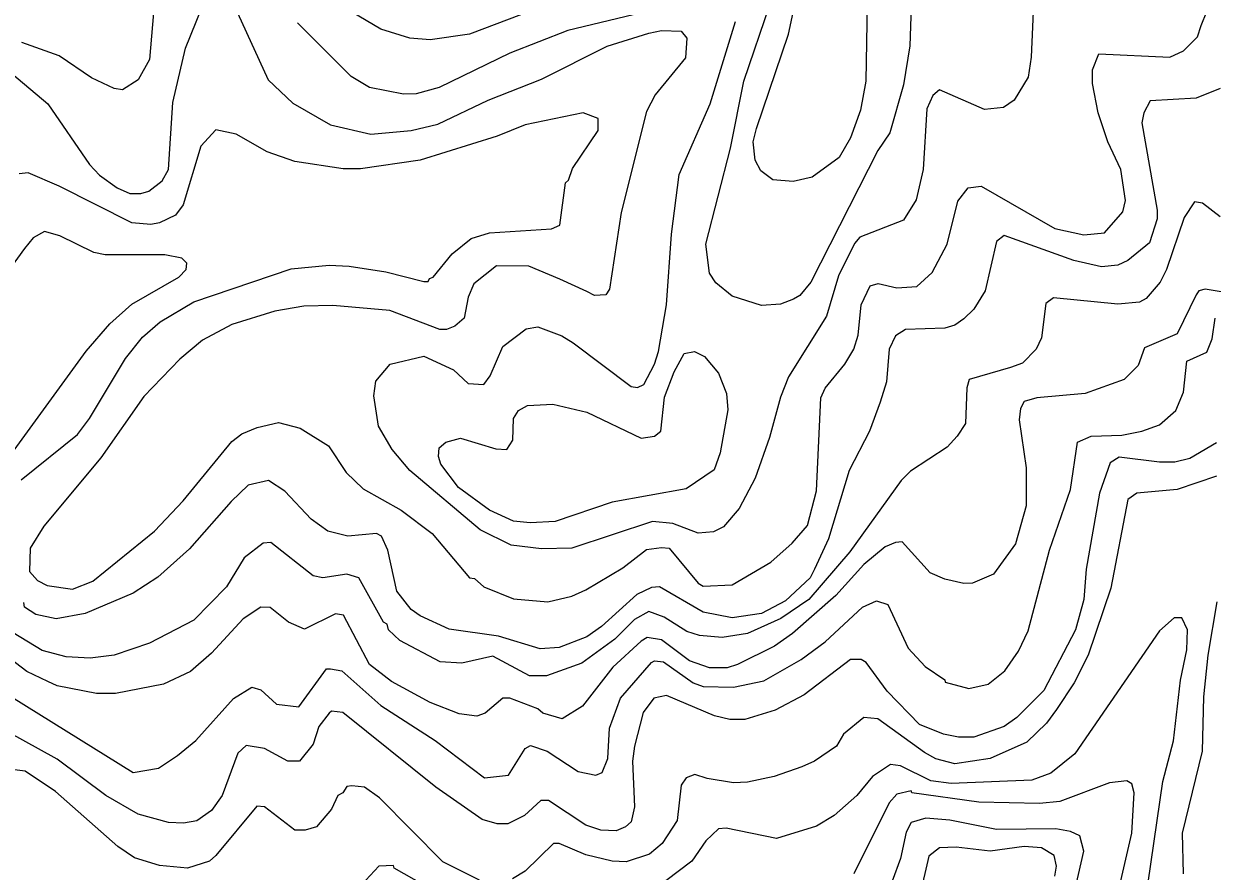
# Model space of a CAD drawing. Extents: x 423 to 448.8, y 7456.3 to 7484.
# Drawn here: x 426.101 to 427.555, y 7467.476 to 7468.513 of the extents above; entities that cross this region are included whole.
import ezdxf

# ---------------------------------------------------------------- set-up
doc = ezdxf.new("R2010")
doc.units = 0
doc.header["$LTSCALE"] = 0.032
doc.layers.add('1', color=7, linetype='Continuous', lineweight=25)
doc.layers.add('2', color=7, linetype='Continuous', lineweight=13)

msp = doc.modelspace()

# ---------------------------------------------------------------- linework, layer by layer
at = {"layer": '1'}
for points in [[(426.0862, 7468.4525), (426.1302, 7468.4154), (426.1813, 7468.3411), (426.1937, 7468.3279), (426.2153, 7468.3125), (426.2308, 7468.3055), (426.2439, 7468.3055), (426.254, 7468.3086), (426.2702, 7468.321), (426.278, 7468.3349), (426.2834, 7468.4169), (426.2988, 7468.4834), (426.3189, 7468.5329)], [(426.7567, 7468.201), (426.7188, 7468.2166), (426.6794, 7468.2173), (426.6515, 7468.1949), (426.6446, 7468.1787), (426.6399, 7468.1531), (426.6283, 7468.1431), (426.6183, 7468.1392), (426.6098, 7468.1392), (426.5487, 7468.1624), (426.4791, 7468.1686), (426.4435, 7468.1678), (426.4079, 7468.1617), (426.3553, 7468.1454), (426.3197, 7468.1261), (426.2919, 7468.1029), (426.2478, 7468.0572), (426.1952, 7467.9822), (426.1256, 7467.8987), (426.1086, 7467.8716), (426.1078, 7467.843), (426.1178, 7467.8322), (426.1295, 7467.826), (426.1604, 7467.8213), (426.1852, 7467.8314), (426.261, 7467.8925), (426.2957, 7467.9296), (426.3553, 7468.0023), (426.3677, 7468.0116), (426.3863, 7468.0193), (426.4125, 7468.0255), (426.4389, 7468.0186), (426.4736, 7467.9969), (426.4953, 7467.9644), (426.5162, 7467.9443), (426.5626, 7467.918), (426.6005, 7467.8894), (426.6461, 7467.8352), (426.6523, 7467.8345), (426.6639, 7467.8244), (426.7003, 7467.8097), (426.742, 7467.8059), (426.7714, 7467.8128), (426.7885, 7467.8205), (426.8341, 7467.8476), (426.8627, 7467.87), (426.8813, 7467.8724), (426.8906, 7467.8716), (426.9261, 7467.829), (426.9323, 7467.8252), (426.9679, 7467.8267), (427.0151, 7467.8546), (427.0413, 7467.8778), (427.0599, 7467.8994), (427.0708, 7467.942), (427.0762, 7468.0557), (427.0816, 7468.0673), (427.1055, 7468.0967), (427.1164, 7468.1153), (427.1218, 7468.1323), (427.1257, 7468.1694), (427.1365, 7468.1926), (427.1465, 7468.1957), (427.169, 7468.1903), (427.1937, 7468.1918), (427.2123, 7468.2088), (427.2309, 7468.2437), (427.244, 7468.2963), (427.2564, 7468.3125), (427.2726, 7468.3148), (427.3624, 7468.263), (427.3979, 7468.2552), (427.4234, 7468.2575), (427.4459, 7468.2831), (427.449, 7468.297), (427.4435, 7468.3349), (427.4273, 7468.369), (427.4157, 7468.4045), (427.4088, 7468.4401), (427.4088, 7468.4571), (427.4165, 7468.4765), (427.5031, 7468.4726), (427.5201, 7468.4803), (427.5371, 7468.4973), (427.5418, 7468.5113), (427.5487, 7468.5283)], [(426.3622, 7468.5267), (426.4001, 7468.4448), (426.4303, 7468.4161), (426.476, 7468.3898), (426.5255, 7468.3782), (426.575, 7468.3828), (426.6075, 7468.3906), (426.6693, 7468.42), (426.7343, 7468.4455), (426.8148, 7468.4857), (426.8658, 7468.502), (426.8813, 7468.5051), (426.9052, 7468.5043), (426.9122, 7468.4958), (426.9107, 7468.4718), (426.8735, 7468.4262), (426.8627, 7468.4061), (426.8318, 7468.2823), (426.8178, 7468.1887), (426.8132, 7468.1818), (426.7992, 7468.181), (426.79, 7468.1856), (426.7567, 7468.201)], [(427.5603, 7468.0007), (427.5279, 7467.9814), (427.5093, 7467.9768), (427.4908, 7467.9768), (427.4413, 7467.983), (427.4304, 7467.976), (427.4172, 7467.9389), (427.401, 7467.8461), (427.3979, 7467.809), (427.3879, 7467.7718), (427.3492, 7467.6976), (427.316, 7467.6643), (427.3005, 7467.6535), (427.2634, 7467.6403)], [(427.2634, 7467.6403), (427.2448, 7467.6403), (427.2262, 7467.6442), (427.1968, 7467.6558), (427.1574, 7467.6968), (427.1318, 7467.7316), (427.1256, 7467.7355), (427.1125, 7467.7355), (427.056, 7467.6921), (427.0205, 7467.6736), (426.9834, 7467.662), (426.9648, 7467.662), (426.9462, 7467.6666), (426.8875, 7467.6914), (426.872, 7467.6883), (426.8588, 7467.6705), (426.848, 7467.6295), (426.8457, 7467.611), (426.848, 7467.5553), (426.8441, 7467.5367), (426.8372, 7467.5305), (426.8256, 7467.5259), (426.807, 7467.5266), (426.7885, 7467.5328), (426.7428, 7467.563), (426.7335, 7467.563), (426.7134, 7467.5444), (426.6933, 7467.5344), (426.6802, 7467.5344), (426.6616, 7467.5398), (426.6051, 7467.5792), (426.4914, 7467.6705), (426.4775, 7467.672), (426.4744, 7467.6697), (426.462, 7467.6535), (426.4551, 7467.6318), (426.4381, 7467.611), (426.4241, 7467.611), (426.3955, 7467.6264), (426.3731, 7467.6303), (426.363, 7467.621), (426.3437, 7467.5692), (426.3305, 7467.5506), (426.3128, 7467.5382), (426.2965, 7467.5352), (426.278, 7467.5359), (426.2408, 7467.546), (426.2014, 7467.5692), (426.1418, 7467.6133), (426.0807, 7467.6473)], [(427.3624, 7467.4702), (427.3647, 7467.4825), (427.3616, 7467.4957), (427.3461, 7467.505), (427.3252, 7467.5065), (427.2835, 7467.5011), (427.2417, 7467.5058), (427.2216, 7467.505), (427.2084, 7467.4949), (427.1968, 7467.4454)]]:
    msp.add_lwpolyline(points, dxfattribs=at)
at = {"layer": '2'}
for points in [[(426.7854, 7468.5538), (426.6461, 7468.5004), (426.5982, 7468.4935), (426.5734, 7468.4958), (426.5379, 7468.5066), (426.4682, 7468.5484)], [(427.1334, 7468.5623), (427.1311, 7468.4432), (427.1249, 7468.4076), (427.1125, 7468.3736), (427.0986, 7468.3496), (427.0654, 7468.3256), (427.0422, 7468.3202), (427.0174, 7468.3225), (427.0027, 7468.3333), (426.9957, 7468.3465), (426.9934, 7468.369), (426.9973, 7468.3852), (427.0367, 7468.5004), (427.0468, 7468.5484)], [(426.9485, 7468.5491), (426.7668, 7468.505), (426.6956, 7468.4772), (426.609, 7468.4354), (426.5812, 7468.4277), (426.5657, 7468.427), (426.5239, 7468.4355), (426.5015, 7468.4486), (426.4357, 7468.5143)], [(427.3368, 7468.5469), (427.3337, 7468.4726), (427.3299, 7468.4478), (427.3129, 7468.42), (427.2997, 7468.4107), (427.2765, 7468.4084), (427.2216, 7468.4323), (427.2131, 7468.4254), (427.2061, 7468.4092), (427.2015, 7468.3349), (427.1929, 7468.2978), (427.1775, 7468.273), (427.1241, 7468.2521), (427.1172, 7468.2444), (427.0978, 7468.205), (427.0831, 7468.1555), (427.0367, 7468.0812), (427.0267, 7468.0565), (427.0135, 7468.007), (426.9957, 7467.9575), (426.9764, 7467.9203), (426.9571, 7467.8979), (426.9447, 7467.8917), (426.9261, 7467.8902), (426.8952, 7467.9017), (426.8704, 7467.9041), (426.7714, 7467.8716), (426.7343, 7467.8708), (426.6972, 7467.8754), (426.6593, 7467.894), (426.5734, 7467.9667), (426.5517, 7467.9923), (426.5348, 7468.0209), (426.5293, 7468.058), (426.5316, 7468.0758), (426.5494, 7468.0967), (426.5904, 7468.1067), (426.6268, 7468.0897), (426.6448, 7468.0733), (426.6639, 7468.0719), (426.6716, 7468.0827), (426.6871, 7468.1184), (426.7158, 7468.14), (426.7297, 7468.1423), (426.7591, 7468.1315), (426.773, 7468.123), (426.8441, 7468.0696), (426.8518, 7468.0681), (426.8596, 7468.0719), (426.8728, 7468.0967), (426.8774, 7468.1122), (426.8875, 7468.1694), (426.8936, 7468.256), (426.9029, 7468.3287), (426.9408, 7468.4154), (426.9717, 7468.5159)], [(426.2594, 7468.5267), (426.2547, 7468.4695), (426.2408, 7468.4447), (426.2215, 7468.4324), (426.2115, 7468.4339), (426.1836, 7468.4471), (426.1441, 7468.4741), (426.0985, 7468.4904)], [(427.1868, 7468.5345), (427.1852, 7468.4865), (427.1775, 7468.4386), (427.1605, 7468.3798), (427.1458, 7468.3581), (427.0638, 7468.1972), (427.0506, 7468.181), (427.0429, 7468.1763), (427.0267, 7468.1701), (427.0035, 7468.1686), (426.9679, 7468.1802), (426.9477, 7468.1964), (426.94, 7468.2081), (426.9354, 7468.2437), (426.9656, 7468.3612), (426.9818, 7468.4432), (427.0143, 7468.5376)], [(427.565, 7468.4339), (427.5356, 7468.4223), (427.4791, 7468.4192), (427.4714, 7468.4045), (427.4691, 7468.3922), (427.4877, 7468.2854), (427.4877, 7468.2746), (427.4784, 7468.2452), (427.452, 7468.2235), (427.4397, 7468.2181), (427.4196, 7468.2158), (427.3856, 7468.2235), (427.3005, 7468.2544), (427.2912, 7468.2467), (427.2772, 7468.1864), (427.2633, 7468.164), (427.251, 7468.1523), (427.2402, 7468.1446), (427.2278, 7468.1408), (427.1798, 7468.1392), (427.1675, 7468.1315), (427.1597, 7468.1152), (427.1566, 7468.075), (427.1489, 7468.0503), (427.1357, 7468.0147), (427.111, 7467.9668), (427.0854, 7467.8832), (427.0684, 7467.8461), (427.063, 7467.8353), (427.0329, 7467.8074), (427.0035, 7467.7919), (426.9679, 7467.7865), (426.9323, 7467.7935), (426.8789, 7467.8244), (426.8689, 7467.8236), (426.8511, 7467.8151), (426.8078, 7467.7757), (426.79, 7467.7633), (426.756, 7467.7502), (426.7328, 7467.7486), (426.6817, 7467.7641), (426.6214, 7467.7726), (426.5858, 7467.7888), (426.5749, 7467.7966), (426.5572, 7467.819), (426.5463, 7467.8693), (426.5386, 7467.8863), (426.5324, 7467.8894), (426.4976, 7467.8863), (426.4729, 7467.8925), (426.4527, 7467.9072), (426.4203, 7467.9412), (426.4002, 7467.9543), (426.3754, 7467.9489), (426.3545, 7467.9288), (426.3035, 7467.8708), (426.2648, 7467.836), (426.2346, 7467.8167), (426.1759, 7467.7919), (426.1403, 7467.785), (426.1155, 7467.7904), (426.1016, 7467.7996), (426.1008, 7467.8051)], [(426.0977, 7467.9551), (426.1666, 7468.0108), (426.1813, 7468.0302), (426.2253, 7468.1036), (426.2462, 7468.1299), (426.2679, 7468.1485), (426.3089, 7468.1732), (426.428, 7468.2135), (426.4744, 7468.2181), (426.4992, 7468.2166), (426.544, 7468.2096), (426.5905, 7468.198), (426.5958, 7468.198), (426.5974, 7468.2018), (426.602, 7468.2034), (426.6252, 7468.232), (426.6484, 7468.2506), (426.6709, 7468.2575), (426.7467, 7468.2622), (426.7567, 7468.2669), (426.7637, 7468.3186), (426.7676, 7468.3218), (426.7722, 7468.3364), (426.8039, 7468.3828), (426.8039, 7468.3975), (426.7854, 7468.4045), (426.7142, 7468.3898), (426.6802, 7468.3759), (426.5858, 7468.3465), (426.5131, 7468.3357), (426.4915, 7468.3357), (426.4327, 7468.3449), (426.3986, 7468.3565), (426.3607, 7468.3782), (426.336, 7468.3836), (426.3174, 7468.3635), (426.2957, 7468.2916), (426.2865, 7468.2792), (426.2671, 7468.2699), (426.2563, 7468.2676), (426.2331, 7468.2699), (426.1441, 7468.3148), (426.1063, 7468.331), (426.0954, 7468.3295)], [(427.565, 7468.2769), (427.5433, 7468.2939), (427.5333, 7468.2955), (427.5209, 7468.2761), (427.4992, 7468.2127), (427.4915, 7468.1972), (427.4745, 7468.1771), (427.466, 7468.1725), (427.4397, 7468.1701), (427.3608, 7468.1779), (427.3515, 7468.1709), (427.3461, 7468.1292), (427.3399, 7468.1153), (427.3229, 7468.0982), (427.3082, 7468.0928), (427.2579, 7468.0781), (427.2548, 7468.068), (427.2533, 7468.024), (427.2432, 7468.0085), (427.2308, 7467.9954), (427.186, 7467.966), (427.1744, 7467.9544), (427.1118, 7467.867), (427.0615, 7467.809), (427.0274, 7467.7857), (426.9865, 7467.7672), (426.9555, 7467.7625), (426.9277, 7467.7649), (426.9122, 7467.7695), (426.8843, 7467.7873), (426.8658, 7467.7943), (426.848, 7467.7842), (426.824, 7467.7602), (426.7838, 7467.7308), (426.7405, 7467.7153), (426.7196, 7467.7154), (426.6747, 7467.7394), (426.6369, 7467.7308), (426.6105, 7467.7324), (426.5611, 7467.7587), (426.5471, 7467.7718), (426.5456, 7467.7788), (426.5409, 7467.7811), (426.5107, 7467.8353), (426.4961, 7467.8399), (426.4667, 7467.8353), (426.4551, 7467.8376), (426.4032, 7467.8785), (426.394, 7467.8778), (426.3707, 7467.86), (426.3491, 7467.8244), (426.3089, 7467.7834), (426.2548, 7467.7556), (426.2115, 7467.7409), (426.1821, 7467.737), (426.1527, 7467.7386), (426.1233, 7467.7463), (426.0877, 7467.7679)], [(426.0892, 7467.9915), (426.1774, 7468.1129), (426.206, 7468.1462), (426.2331, 7468.1701), (426.2904, 7468.2034), (426.2996, 7468.2127), (426.3004, 7468.2204), (426.2942, 7468.2266), (426.2733, 7468.2305), (426.2006, 7468.2305), (426.1867, 7468.2336), (426.1449, 7468.2537), (426.1264, 7468.2591), (426.1125, 7468.2513), (426.1016, 7468.2382), (426.0413, 7468.1555)], [(427.5836, 7468.1825), (427.5465, 7468.1887), (427.5387, 7468.1864), (427.5356, 7468.1818), (427.5124, 7468.1338), (427.4722, 7468.1168), (427.4644, 7468.0952), (427.4474, 7468.0781), (427.3995, 7468.0611), (427.3407, 7468.0557), (427.3252, 7468.051), (427.3206, 7468.0425), (427.319, 7468.0286), (427.3275, 7467.9699), (427.3275, 7467.9234), (427.3144, 7467.877), (427.2873, 7467.8399), (427.2618, 7467.829), (427.251, 7467.8283), (427.2278, 7467.8337), (427.21, 7467.8414), (427.1759, 7467.8793), (427.1675, 7467.8785), (427.1551, 7467.8732), (427.1288, 7467.8515), (427.0947, 7467.8136), (427.0414, 7467.7672), (427.0197, 7467.7517), (426.9741, 7467.7293), (426.9617, 7467.7254), (426.9401, 7467.7254), (426.9153, 7467.7339), (426.8813, 7467.7594), (426.8635, 7467.7625), (426.8565, 7467.7579), (426.8217, 7467.7262), (426.7846, 7467.6782), (426.7598, 7467.6628), (426.7359, 7467.6697), (426.7297, 7467.6751), (426.6956, 7467.6883), (426.6871, 7467.6883), (426.6655, 7467.6697), (426.6554, 7467.6659), (426.6338, 7467.6689), (426.5982, 7467.6829), (426.551, 7467.7084), (426.5239, 7467.7293), (426.4922, 7467.7896), (426.4822, 7467.7911), (426.4442, 7467.7726), (426.4249, 7467.7811), (426.4025, 7467.7989), (426.3909, 7467.7996), (426.3692, 7467.785), (426.3306, 7467.7432), (426.305, 7467.7208), (426.2718, 7467.7053), (426.213, 7467.6937), (426.1898, 7467.6937), (426.1418, 7467.703), (426.1302, 7467.7084), (426.1047, 7467.7208), (426.0784, 7467.7409)], [(426.2347, 7467.597), (426.2656, 7467.6024), (426.2888, 7467.6179), (426.3112, 7467.6365), (426.3576, 7467.6875), (426.3801, 7467.7014), (426.3909, 7467.6983), (426.4102, 7467.6806), (426.4373, 7467.6774), (426.4713, 7467.7238), (426.476, 7467.7238), (426.4899, 7467.7215), (426.5378, 7467.679), (426.6044, 7467.6365), (426.6647, 7467.5908), (426.6941, 7467.5939), (426.7142, 7467.6264), (426.7211, 7467.6303), (426.7413, 7467.6233), (426.7792, 7467.5985), (426.8008, 7467.5939), (426.8085, 7467.597), (426.8155, 7467.6141), (426.8178, 7467.6512), (426.831, 7467.6883), (426.8689, 7467.7316), (426.8727, 7467.7339), (426.8836, 7467.7324), (426.9199, 7467.7068), (426.9323, 7467.7022), (426.9694, 7467.7014), (427.0066, 7467.7092), (427.0522, 7467.7355), (427.0816, 7467.7571), (427.1272, 7467.7996), (427.1443, 7467.8074), (427.1581, 7467.8028), (427.1829, 7467.7494), (427.2038, 7467.7269), (427.2278, 7467.7107), (427.2285, 7467.7076), (427.2572, 7467.6999), (427.2811, 7467.7053), (427.3012, 7467.7215), (427.3182, 7467.7455), (427.3298, 7467.7703), (427.3562, 7467.8693), (427.3817, 7467.9436), (427.3902, 7468.0015), (427.4072, 7468.0085), (427.4444, 7468.01), (427.4691, 7468.0147), (427.4908, 7468.0224), (427.5108, 7468.0402), (427.5201, 7468.0627), (427.524, 7468.1005), (427.5487, 7468.1114), (427.5549, 7468.1276), (427.5588, 7468.1531)], [(427.5603, 7467.9598), (427.5124, 7467.9435), (427.4629, 7467.9389), (427.452, 7467.9311), (427.4312, 7467.8229), (427.4033, 7467.7409), (427.3863, 7467.7069), (427.3647, 7467.6744), (427.3523, 7467.6574), (427.3283, 7467.6342), (427.2835, 7467.6141), (427.2401, 7467.6079), (427.217, 7467.614), (427.203, 7467.6218), (427.1458, 7467.6628), (427.1288, 7467.6643), (427.104, 7467.6442), (427.0955, 7467.6295), (427.0685, 7467.6109), (427.053, 7467.604), (427.019, 7467.5924), (426.9865, 7467.5854), (426.9694, 7467.5846), (426.937, 7467.59), (426.9222, 7467.5947), (426.9114, 7467.5908), (426.9052, 7467.5815), (426.9006, 7467.5383), (426.882, 7467.5104), (426.8665, 7467.4972), (426.838, 7467.488), (426.8209, 7467.4887), (426.7885, 7467.4965), (426.756, 7467.5104), (426.749, 7467.5104), (426.7142, 7467.4764), (426.6987, 7467.4671)], [(427.5201, 7467.4733), (427.5186, 7467.5228), (427.5434, 7467.6233), (427.5449, 7467.6899), (427.5503, 7467.7409), (427.5611, 7467.8059)], [(427.4768, 7467.4625), (427.4946, 7467.5862), (427.5077, 7467.6357), (427.5163, 7467.71), (427.524, 7467.7471), (427.5248, 7467.7718), (427.5178, 7467.7865), (427.5085, 7467.7865), (427.4907, 7467.7703), (427.3871, 7467.6202), (427.3577, 7467.5962), (427.3345, 7467.5877), (427.2355, 7467.5839), (427.2108, 7467.587), (427.1736, 7467.6055), (427.1613, 7467.6071), (427.1396, 7467.5924), (427.1202, 7467.5692), (427.0924, 7467.5444), (427.0707, 7467.5313), (427.022, 7467.5166), (426.9602, 7467.529), (426.9508, 7467.5282), (426.9354, 7467.5135), (426.9184, 7467.4887), (426.8867, 7467.4647)], [(426.0367, 7467.72), (426.2347, 7467.597)], [(426.1395, 7467.5738), (426.1024, 7467.5986), (426.0862, 7467.6009), (426.0776, 7467.5963), (426.0359, 7467.5615), (425.9918, 7467.556), (425.9423, 7467.5692), (425.8665, 7467.6055), (425.8495, 7467.6094), (425.844, 7467.6079), (425.8356, 7467.5963), (425.8255, 7467.5615), (425.8162, 7467.5444), (425.7953, 7467.5197), (425.7853, 7467.5135), (425.7056, 7467.457)], [(426.6585, 7467.4655), (426.6137, 7467.488), (426.5363, 7467.5661), (426.5177, 7467.5792), (426.5023, 7467.5808), (426.4961, 7467.58), (426.4914, 7467.5723), (426.4852, 7467.5692), (426.4775, 7467.5522), (426.4589, 7467.5305), (426.445, 7467.5266), (426.4326, 7467.5266), (426.3955, 7467.5552), (426.3862, 7467.556), (426.336, 7467.4957), (426.3282, 7467.4888), (426.3012, 7467.4802), (426.2671, 7467.4833), (426.2362, 7467.4926), (426.2161, 7467.5065), (426.1395, 7467.5738)], [(427.4227, 7467.3743), (427.4567, 7467.5228), (427.4598, 7467.5723), (427.4567, 7467.5831), (427.4505, 7467.587), (427.4296, 7467.5846), (427.3686, 7467.5615), (427.3438, 7467.5591), (427.2696, 7467.5607), (427.1876, 7467.5723), (427.1868, 7467.5746), (427.169, 7467.5707), (427.1597, 7467.5599), (427.1164, 7467.4733)], [(427.3848, 7467.4439), (427.3979, 7467.5011), (427.3933, 7467.5196), (427.3817, 7467.5251), (427.3639, 7467.5282), (427.2912, 7467.5274), (427.234, 7467.539), (427.2046, 7467.5413), (427.1868, 7467.5359), (427.1806, 7467.5243), (427.1736, 7467.4919), (427.1636, 7467.464)], [(426.6369, 7467.4331), (426.5541, 7467.4802), (426.5533, 7467.4833), (426.5355, 7467.4826), (426.493, 7467.4369)]]:
    msp.add_lwpolyline(points, dxfattribs=at)
msp.add_lwpolyline([(426.7002, 7468.0302), (426.7064, 7468.0402), (426.7173, 7468.0464), (426.7482, 7468.0479), (426.79, 7468.0379), (426.8565, 7468.0062), (426.8727, 7468.0085), (426.8805, 7468.0147), (426.8851, 7468.0565), (426.8967, 7468.0874), (426.9091, 7468.1098), (426.9215, 7468.1121), (426.9338, 7468.106), (426.9509, 7468.0858), (426.9609, 7468.0611), (426.9625, 7468.041), (426.9532, 7467.9884), (426.9455, 7467.9675), (426.9114, 7467.9443), (426.8209, 7467.9281), (426.7513, 7467.9041), (426.7204, 7467.9025), (426.7003, 7467.9048), (426.6708, 7467.918), (426.633, 7467.9458), (426.6113, 7467.9745), (426.6082, 7467.9838), (426.609, 7467.9946), (426.6175, 7468.0015), (426.6353, 7468.0062), (426.6786, 7467.993), (426.6918, 7467.9923), (426.6995, 7468.0039)], close=True, dxfattribs=at)

doc.saveas('drawing.dxf')
